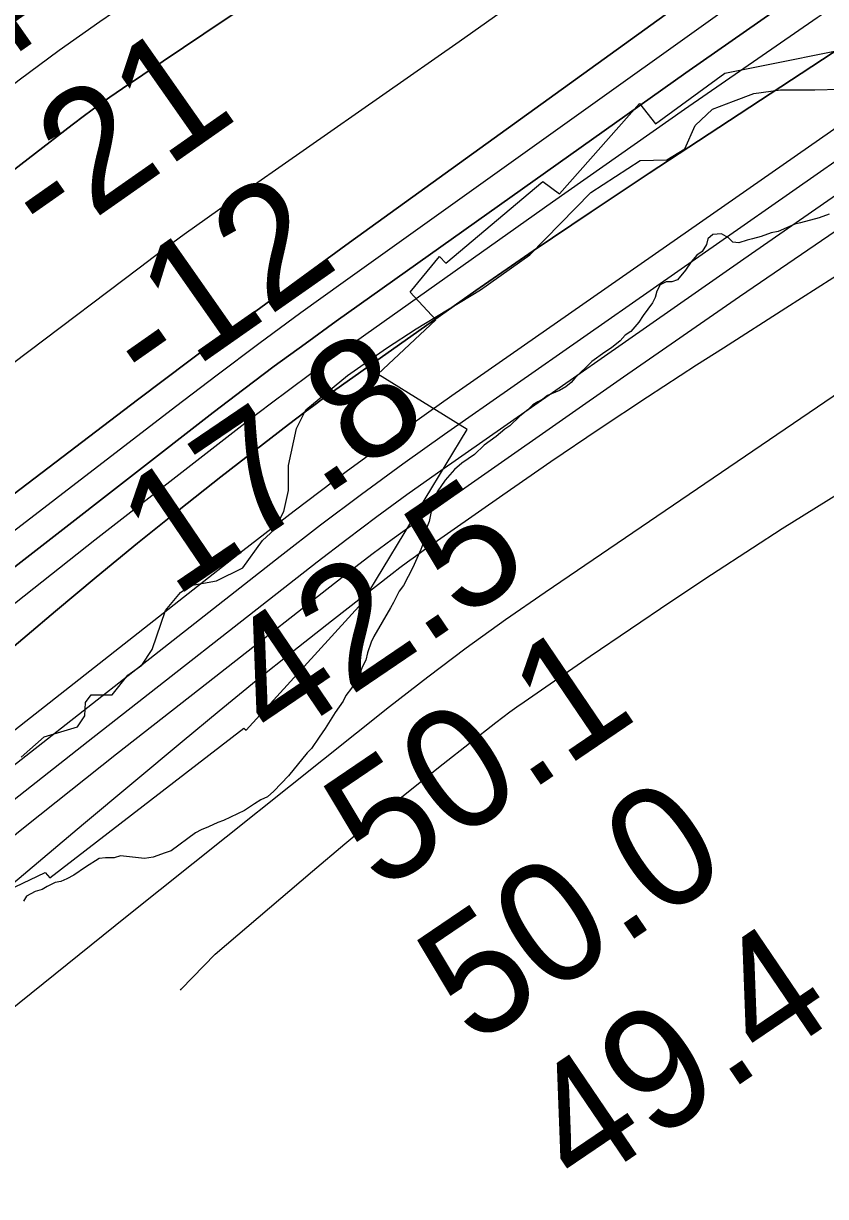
# Model space of a CAD drawing. Extents: x 3177385 to 3215275, y 903885 to 929304.
# Drawn here: x 3204186 to 3204632, y 916506 to 917158 of the extents above; entities that cross this region are included whole.
import ezdxf

# ---------------------------------------------------------------- set-up
doc = ezdxf.new("R2010")
doc.units = 0
for name, color, linetype in [('V-RIVR-EDGE', 7, 'Continuous'), ('V-RIVR-RANG', 7, 'Continuous'), ('V-RRAP-RVMT', 7, 'Continuous'), ('V-SITE-VEGE', 7, 'Continuous'), ('V-TOPO-DPTH', 7, 'Continuous'), ('V-TOPO-MAJR', 7, 'Continuous'), ('V-TOPO-MINR', 7, 'Continuous'), ('V-TOPO-WATR', 7, 'Continuous')]:
    doc.layers.add(name, color=color, linetype=linetype)

msp = doc.modelspace()

# ---------------------------------------------------------------- linework, layer by layer
at = {"layer": 'V-RIVR-EDGE'}
msp.add_lwpolyline([(3204184.49, 916750.24), (3204197.13, 916761.51), (3204215.83, 916767.12), (3204219.76, 916773.19), (3204220.21, 916780.58), (3204223.26, 916784.92), (3204235, 916784.89), (3204243.72, 916795.74), (3204251.56, 916801.37), (3204257.23, 916810.05), (3204264.67, 916831.76), (3204272.96, 916841.74), (3204278.62, 916845.64), (3204292.97, 916848.21), (3204307.77, 916855.56), (3204318.67, 916870.75), (3204325.21, 916876.82), (3204330.45, 916886.8), (3204333.08, 916898.53), (3204333.12, 916912.44), (3204337.52, 916932.86), (3204342.76, 916943.28), (3204365.84, 916962.35), (3204387.61, 916977.51), (3204404.16, 916988.34), (3204439.86, 917009.98), (3204467.29, 917029.48), (3204501.28, 917064.17), (3204528.71, 917081.92), (3204543.49, 917082.32), (3204553.5, 917088.38), (3204559.18, 917101.4), (3204568.77, 917110.51), (3204580.52, 917114.83), (3204591.83, 917119.15), (3204606.61, 917121.28), (3204625.74, 917121.24), (3204639.65, 917121.64)], dxfattribs=at)
at = {"layer": 'V-RRAP-RVMT'}
msp.add_lwpolyline([(3204076.26, 916628.05), (3204197.72, 916686.1), (3204200.28, 916683.12), (3204308.24, 916766.35), (3204309.54, 916765.25), (3204374.07, 916835.99), (3204432.52, 916932.34), (3204382.68, 916963.17), (3204415.07, 916993.36), (3204400.73, 917008.73), (3204417.1, 917028.46), (3204420.53, 917024.78), (3204474.48, 917070.2), (3204483.83, 917063.43), (3204528.23, 917113.54), (3204537.2, 917102.33), (3204575.68, 917130.48), (3204662.66, 917147.92)], dxfattribs=at)
at = {"layer": 'V-SITE-VEGE'}
for p, q in [((3204614.63, 917046.61), (3204605.31, 917042.46)), ((3204617.74, 917047.3), (3204614.63, 917046.61)), ((3204628.1, 917050.06), (3204617.74, 917047.3)), ((3204633.63, 917052.13), (3204628.1, 917050.06)), ((3204569.04, 917040.73), (3204566.28, 917038.32)), ((3204573.88, 917041.08), (3204569.04, 917040.73)), ((3204577.68, 917039.01), (3204573.88, 917041.08)), ((3204595.98, 917039.7), (3204591.15, 917038.32)), ((3204601.51, 917041.77), (3204595.98, 917039.7)), ((3204605.31, 917042.46), (3204601.51, 917041.77)), ((3204565.59, 917035.21), (3204563.17, 917031.41)), ((3204566.28, 917038.32), (3204565.59, 917035.21)), ((3204580.1, 917036.59), (3204577.68, 917039.01)), ((3204583.55, 917036.24), (3204580.1, 917036.59)), ((3204588.04, 917037.62), (3204583.55, 917036.24)), ((3204591.15, 917038.32), (3204588.04, 917037.62)), ((3204560.06, 917029.33), (3204556.96, 917025.53)), ((3204563.17, 917031.41), (3204560.06, 917029.33)), ((3204553.85, 917021.04), (3204549.36, 917015.52)), ((3204556.96, 917025.53), (3204553.85, 917021.04)), ((3204543.14, 917014.48), (3204539.69, 917012.76)), ((3204546.25, 917014.48), (3204543.14, 917014.48)), ((3204549.36, 917015.52), (3204546.25, 917014.48)), ((3204537.96, 917009.3), (3204536.93, 917005.85)), ((3204539.69, 917012.76), (3204537.96, 917009.3)), ((3204535.54, 917002.74), (3204530.36, 916995.83)), ((3204536.93, 917005.85), (3204535.54, 917002.74)), ((3204530.36, 916995.83), (3204527.95, 916992.03)), ((3204527.95, 916992.03), (3204523.46, 916986.85)), ((3204517.59, 916981.67), (3204512.75, 916977.87)), ((3204520.35, 916984.78), (3204517.59, 916981.67)), ((3204523.46, 916986.85), (3204520.35, 916984.78)), ((3204508.95, 916975.45), (3204501.7, 916970.27)), ((3204512.75, 916977.87), (3204508.95, 916975.45)), ((3204501.7, 916970.27), (3204492.37, 916960.94)), ((3204487.2, 916956.11), (3204483.74, 916954.04)), ((3204490.3, 916958.53), (3204487.2, 916956.11)), ((3204492.37, 916960.94), (3204490.3, 916958.53)), ((3204474.42, 916949.2), (3204471.65, 916947.82)), ((3204477.18, 916951.27), (3204474.42, 916949.2)), ((3204483.74, 916954.04), (3204477.18, 916951.27)), ((3204466.13, 916943.33), (3204461.64, 916939.88)), ((3204468.89, 916946.09), (3204466.13, 916943.33)), ((3204471.65, 916947.82), (3204468.89, 916946.09)), ((3204461.64, 916939.88), (3204456.12, 916934.35)), ((3204448.52, 916928.48), (3204441.95, 916923.64)), ((3204453.35, 916932.62), (3204448.52, 916928.48)), ((3204456.12, 916934.35), (3204453.35, 916932.62)), ((3204441.95, 916923.64), (3204436.43, 916918.46)), ((3204436.43, 916918.46), (3204429.52, 916913.62)), ((3204425.38, 916910.17), (3204420.2, 916904.3)), ((3204429.52, 916913.62), (3204425.38, 916910.17)), ((3204420.2, 916904.3), (3204415.71, 916897.74)), ((3204415.71, 916897.74), (3204413.63, 916893.24)), ((3204413.63, 916893.24), (3204411.22, 916881.16)), ((3204409.49, 916876.67), (3204407.77, 916868.72)), ((3204411.22, 916881.16), (3204409.49, 916876.67)), ((3204406.73, 916865.61), (3204402.24, 916855.6)), ((3204407.77, 916868.72), (3204406.73, 916865.61)), ((3204402.24, 916855.6), (3204397.06, 916845.58)), ((3204397.06, 916845.58), (3204394.64, 916842.47)), ((3204394.64, 916842.47), (3204391.53, 916836.26)), ((3204389.81, 916833.15), (3204380.48, 916817.26)), ((3204391.53, 916836.26), (3204389.81, 916833.15)), ((3204379.1, 916814.15), (3204377.03, 916808.28)), ((3204380.48, 916817.26), (3204379.1, 916814.15)), ((3204377.03, 916808.28), (3204376, 916804.14)), ((3204374.27, 916800.68), (3204372.89, 916797.23)), ((3204376, 916804.14), (3204374.27, 916800.68)), ((3204370.12, 916792.05), (3204368.05, 916788.59)), ((3204372.89, 916797.23), (3204370.12, 916792.05)), ((3204368.05, 916788.59), (3204364.94, 916784.45)), ((3204363.56, 916781.34), (3204359.07, 916775.12)), ((3204364.94, 916784.45), (3204363.56, 916781.34)), ((3204359.07, 916775.12), (3204353.55, 916766.14)), ((3204353.55, 916766.14), (3204350.09, 916761.31)), ((3204350.09, 916761.31), (3204345.95, 916755.09)), ((3204343.53, 916752.67), (3204333.17, 916739.89)), ((3204345.95, 916755.09), (3204343.53, 916752.67)), ((3204333.17, 916739.89), (3204324.88, 916731.26)), ((3204317.63, 916726.42), (3204314.18, 916724.35)), ((3204321.43, 916728.15), (3204317.63, 916726.42)), ((3204324.88, 916731.26), (3204321.43, 916728.15)), ((3204308.65, 916720.55), (3204296.91, 916715.02)), ((3204314.18, 916724.35), (3204308.65, 916720.55)), ((3204293.8, 916713.98), (3204288.62, 916711.57)), ((3204296.91, 916715.02), (3204293.8, 916713.98)), ((3204281.37, 916708.11), (3204267.9, 916698.1)), ((3204284.48, 916709.84), (3204281.37, 916708.11)), ((3204288.62, 916711.57), (3204284.48, 916709.84)), ((3204227.83, 916693.95), (3204220.24, 916689.11)), ((3204231.29, 916694.3), (3204227.83, 916693.95)), ((3204236.13, 916694.3), (3204231.29, 916694.3)), ((3204239.58, 916695.33), (3204236.13, 916694.3)), ((3204253.05, 916693.95), (3204239.58, 916695.33)), ((3204257.88, 916694.64), (3204253.05, 916693.95)), ((3204264.45, 916697.06), (3204257.88, 916694.64)), ((3204267.9, 916698.1), (3204264.45, 916697.06)), ((3204220.24, 916689.11), (3204213.68, 916684.62)), ((3204206.42, 916681.17), (3204203.31, 916680.48)), ((3204209.88, 916682.55), (3204206.42, 916681.17)), ((3204213.68, 916684.62), (3204209.88, 916682.55)), ((3204192.26, 916675.64), (3204187.43, 916672.88)), ((3204196.06, 916676.68), (3204192.26, 916675.64)), ((3204198.83, 916678.4), (3204196.06, 916676.68)), ((3204203.31, 916680.48), (3204198.83, 916678.4)), ((3204187.43, 916672.88), (3204185.7, 916670.11))]:
    msp.add_line(p, q, dxfattribs=at)
at = {"layer": 'V-TOPO-DPTH'}
for points in [[(3203485.74, 916437.79), (3203832.61, 916705.15), (3203906.03, 916761.55), (3203979.57, 916817.79), (3204053.28, 916873.8), (3204127.11, 916929.66), (3204249.99, 917022.31), (3204262.52, 917031.65), (3204275.12, 917040.91), (3204287.82, 917050.02), (3204300.59, 917059.05), (3204427.91, 917148.03), (3204504.05, 917201.93), (3204579.75, 917256.44), (3204654.79, 917311.86), (3204729.38, 917367.88), (3205386.13, 917867.33), (3205404.23, 917881.36), (3205422.15, 917895.61), (3205439.81, 917910.19), (3205457.29, 917924.98), (3205621.69, 918066.77), (3205720.83, 918153.08)], [(3203485.74, 916437.79), (3203832.61, 916705.15), (3203906.03, 916761.55), (3203979.57, 916817.79), (3204053.28, 916873.8), (3204127.11, 916929.66), (3204249.99, 917022.31), (3204262.52, 917031.65), (3204275.12, 917040.91), (3204287.82, 917050.02), (3204300.59, 917059.05), (3204427.91, 917148.03), (3204504.05, 917201.93), (3204579.75, 917256.44), (3204654.79, 917311.86), (3204729.38, 917367.88), (3205386.13, 917867.33), (3205404.23, 917881.36), (3205422.15, 917895.61), (3205439.81, 917910.19), (3205457.29, 917924.98), (3205621.69, 918066.77), (3205720.83, 918153.08)], [(3205744.81, 918071), (3205486.87, 917852.88), (3205479.34, 917846.64), (3205471.75, 917840.49), (3205464.04, 917834.49), (3205456.25, 917828.58), (3205324.24, 917730.26), (3205250.28, 917675.43), (3205176.14, 917620.83), (3205101.76, 917566.57), (3205027.21, 917512.53), (3204367.09, 917036.31), (3204337.4, 917014.71), (3204307.82, 916992.97), (3204278.41, 916970.99), (3204249.12, 916948.86), (3203745.44, 916565.36), (3203698.81, 916529.64), (3203652.33, 916493.74)], [(3205744.81, 918071), (3205486.87, 917852.88), (3205479.34, 917846.64), (3205471.75, 917840.49), (3205464.04, 917834.49), (3205456.25, 917828.58), (3205324.24, 917730.26), (3205250.28, 917675.43), (3205176.14, 917620.83), (3205101.76, 917566.57), (3205027.21, 917512.53), (3204367.09, 917036.31), (3204337.4, 917014.71), (3204307.82, 916992.97), (3204278.41, 916970.99), (3204249.12, 916948.86), (3203745.44, 916565.36), (3203698.81, 916529.64), (3203652.33, 916493.74)], [(3203840.48, 916476.96), (3203939.84, 916556.26), (3204039.51, 916635.16), (3204139.39, 916713.8), (3204328.36, 916861.97), (3204350.9, 916879.35), (3204373.63, 916896.47), (3204396.65, 916913.22), (3204419.85, 916929.71), (3204652.27, 917092.02), (3204791.95, 917189.29), (3204931.81, 917286.31), (3205071.92, 917382.96), (3205212.21, 917479.35), (3205514.57, 917686.52), (3205543.94, 917707.14), (3205572.99, 917728.2), (3205601.55, 917749.91), (3205629.79, 917772.06), (3205653.66, 917791.22), (3205693.31, 917823.6)], [(3204798.38, 917477.87), (3204597.04, 917350.73), (3204558.95, 917326.74), (3204520.84, 917302.79), (3204482.67, 917278.92), (3204444.48, 917255.11), (3204440.49, 917252.62), (3204404.39, 917229.89), (3204368.46, 917206.9), (3204332.77, 917183.53), (3204297.25, 917159.91), (3204240.86, 917121.96), (3204233.71, 917117.05), (3204226.62, 917112.04), (3204219.64, 917106.91), (3204212.71, 917101.68), (3204153.82, 917056.32), (3204117.58, 917028.23), (3204081.46, 917000), (3204045.5, 916971.56), (3204009.66, 916942.97), (3203424.26, 916473.08)], [(3203424.26, 916473.08), (3204009.66, 916942.97), (3204045.5, 916971.56), (3204081.46, 917000), (3204117.58, 917028.23), (3204153.82, 917056.32), (3204212.71, 917101.68), (3204219.64, 917106.91), (3204226.62, 917112.04), (3204233.71, 917117.05), (3204240.86, 917121.96), (3204297.25, 917159.91), (3204332.77, 917183.53), (3204368.46, 917206.9), (3204404.39, 917229.89), (3204440.49, 917252.62), (3204444.48, 917255.11), (3204482.67, 917278.92), (3204520.84, 917302.79), (3204558.95, 917326.74), (3204597.04, 917350.73), (3204798.38, 917477.87)], [(3203527.4, 916316.76), (3203815.21, 916560.68), (3203898.63, 916630.44), (3203982.63, 916699.46), (3204067.54, 916767.39), (3204153.03, 916834.58), (3204291.26, 916941.77), (3204308.17, 916954.71), (3204325.18, 916967.51), (3204342.35, 916980.09), (3204359.63, 916992.54), (3204554.11, 917130.72), (3204669.24, 917211.35)], [(3204669.24, 917211.35), (3204554.11, 917130.72), (3204359.63, 916992.54), (3204342.35, 916980.09), (3204325.18, 916967.51), (3204308.17, 916954.71), (3204291.26, 916941.77), (3204153.03, 916834.58), (3204067.54, 916767.39), (3203982.63, 916699.46), (3203898.63, 916630.44), (3203815.21, 916560.68), (3203527.4, 916316.76)], [(3203790.97, 916482.52), (3203970.9, 916634.66), (3204017.21, 916673.81), (3204063.51, 916712.97), (3204109.82, 916752.14), (3204156.12, 916791.3), (3204203.47, 916831.36), (3204226.21, 916850.36), (3204249.1, 916869.16), (3204272.22, 916887.68), (3204295.5, 916906.01), (3204333.01, 916935.18), (3204337.67, 916938.75), (3204342.37, 916942.29), (3204347.1, 916945.76), (3204351.87, 916949.19), (3204405.53, 916987.32), (3204437.27, 917009.61), (3204469.17, 917031.66), (3204501.31, 917053.36), (3204533.61, 917074.83), (3204572.31, 917100.23), (3204624.08, 917134.21), (3204675.87, 917168.17)], [(3204675.87, 917168.17), (3204624.08, 917134.21), (3204572.31, 917100.23), (3204533.61, 917074.83), (3204501.31, 917053.36), (3204469.17, 917031.66), (3204437.27, 917009.61), (3204405.53, 916987.32), (3204351.87, 916949.19), (3204347.1, 916945.76), (3204342.37, 916942.29), (3204337.67, 916938.75), (3204333.01, 916935.18), (3204295.5, 916906.01), (3204272.22, 916887.68), (3204249.1, 916869.16), (3204226.21, 916850.36), (3204203.47, 916831.36), (3204156.12, 916791.3), (3204109.82, 916752.14), (3204063.51, 916712.97), (3204017.21, 916673.81), (3203970.9, 916634.66), (3203790.97, 916482.52)]]:
    msp.add_lwpolyline(points, dxfattribs=at)
at = {"layer": 'V-TOPO-MAJR'}
for points in [[(3204658.42, 917447.37), (3204544.74, 917371.96), (3204431.34, 917296.11), (3204251.02, 917174.77), (3204228.17, 917159.04), (3204205.54, 917143), (3204183.26, 917126.49), (3204161.2, 917109.66), (3203969.55, 916960.23), (3203869.45, 916882.4), (3203769.21, 916804.74), (3203668.78, 916727.34), (3203568.21, 916650.11), (3203403.87, 916524.26)], [(3203900.88, 916439.57), (3204028.99, 916550.99), (3204076.23, 916591.83), (3204123.63, 916632.49), (3204171.27, 916672.88), (3204219.06, 916713.08), (3204273.87, 916758.92), (3204294.46, 916775.96), (3204315.16, 916792.86), (3204336.03, 916809.55), (3204357.02, 916826.1), (3204390.65, 916852.34), (3204394.93, 916855.62), (3204399.24, 916858.87), (3204403.61, 916862.04), (3204408.01, 916865.16), (3204452.28, 916896.1), (3204478.95, 916914.51), (3204505.75, 916932.7), (3204532.77, 916950.58), (3204559.93, 916968.24), (3204574.88, 916977.84), (3204609.68, 917000.06), (3204644.56, 917022.16)]]:
    msp.add_lwpolyline(points, dxfattribs=at)
at = {"layer": 'V-TOPO-MINR'}
for points in [[(3203485.74, 916437.79), (3203832.61, 916705.15), (3203906.03, 916761.55), (3203979.57, 916817.79), (3204053.28, 916873.8), (3204127.11, 916929.66), (3204249.99, 917022.31), (3204262.52, 917031.65), (3204275.12, 917040.91), (3204287.82, 917050.02), (3204300.59, 917059.05), (3204427.91, 917148.03), (3204504.05, 917201.93), (3204579.75, 917256.44), (3204654.79, 917311.86), (3204729.38, 917367.88), (3205386.13, 917867.33), (3205404.23, 917881.36), (3205422.15, 917895.61), (3205439.81, 917910.19), (3205457.29, 917924.98), (3205621.69, 918066.77), (3205720.83, 918153.08)], [(3203652.33, 916493.74), (3203698.81, 916529.64), (3203745.44, 916565.36), (3204249.12, 916948.86), (3204278.41, 916970.99), (3204307.82, 916992.97), (3204337.4, 917014.71), (3204367.09, 917036.31), (3205027.21, 917512.53), (3205101.76, 917566.57), (3205176.14, 917620.83), (3205250.28, 917675.43), (3205324.24, 917730.26), (3205456.25, 917828.58), (3205464.04, 917834.49), (3205471.75, 917840.49), (3205479.34, 917846.64), (3205486.87, 917852.88), (3205744.81, 918071)], [(3203655.14, 916463.75), (3203740.78, 916533.25), (3203826.85, 916602.22), (3203913.55, 916670.38), (3204000.68, 916738.01), (3204270.24, 916945.25), (3204293.33, 916962.81), (3204316.53, 916980.2), (3204339.92, 916997.35), (3204363.43, 917014.33), (3204697.51, 917253.04), (3204829.96, 917347.33), (3204962.62, 917441.32), (3205095.61, 917534.84), (3205228.82, 917628.05), (3205450.55, 917782.62), (3205472.94, 917798.48), (3205495.17, 917814.55), (3205517.16, 917830.94), (3205539, 917847.54), (3205609.52, 917901.99), (3205666.17, 917946.4), (3205722.37, 917991.34)], [(3203819.8, 916481.27), (3203891.69, 916538.11), (3203963.67, 916594.83), (3204307.64, 916865.13), (3204336.25, 916887.22), (3204365.11, 916908.99), (3204394.34, 916930.26), (3204423.81, 916951.2), (3204826.59, 917232.27), (3204948.55, 917317.52), (3205070.42, 917402.91), (3205192.15, 917488.5), (3205313.79, 917574.21), (3205518.87, 917718.98), (3205537.74, 917732.62), (3205556.4, 917746.54), (3205574.74, 917760.88), (3205592.87, 917775.49), (3205722.31, 917882.24)], [(3203840.48, 916476.96), (3203939.84, 916556.26), (3204039.51, 916635.16), (3204139.39, 916713.8), (3204328.36, 916861.97), (3204350.9, 916879.35), (3204373.63, 916896.47), (3204396.65, 916913.22), (3204419.85, 916929.71), (3204652.27, 917092.02), (3204791.95, 917189.29), (3204931.81, 917286.31), (3205071.92, 917382.96), (3205212.21, 917479.35), (3205514.57, 917686.52), (3205543.94, 917707.14), (3205572.99, 917728.2), (3205601.55, 917749.91), (3205629.79, 917772.06), (3205653.66, 917791.22), (3205693.31, 917823.6)], [(3203963.3, 916435.11), (3204056.32, 916511.18), (3204149.75, 916586.73), (3204243.46, 916661.93), (3204389.31, 916778.32), (3204410.49, 916794.83), (3204431.91, 916811), (3204453.71, 916826.68), (3204475.74, 916842.03), (3204662.61, 916969.04), (3204778.17, 917047.77), (3204893.61, 917126.68), (3205008.86, 917205.86), (3205124, 917285.22), (3205583.27, 917602.54), (3205614.63, 917624.8), (3205645.61, 917647.56), (3205676.01, 917671.08)], [(3203424.26, 916473.08), (3204009.66, 916942.97), (3204045.5, 916971.56), (3204081.46, 917000), (3204117.58, 917028.23), (3204153.82, 917056.32), (3204212.71, 917101.68), (3204219.64, 917106.91), (3204226.62, 917112.04), (3204233.71, 917117.05), (3204240.86, 917121.96), (3204297.25, 917159.91), (3204332.77, 917183.53), (3204368.46, 917206.9), (3204404.39, 917229.89), (3204440.49, 917252.62), (3204444.48, 917255.11), (3204482.67, 917278.92), (3204520.84, 917302.79), (3204558.95, 917326.74), (3204597.04, 917350.73), (3204798.38, 917477.87)], [(3203527.4, 916316.76), (3203815.21, 916560.68), (3203898.63, 916630.44), (3203982.63, 916699.46), (3204067.54, 916767.39), (3204153.03, 916834.58), (3204291.26, 916941.77), (3204308.17, 916954.71), (3204325.18, 916967.51), (3204342.35, 916980.09), (3204359.63, 916992.54), (3204554.11, 917130.72), (3204669.24, 917211.35)], [(3203757.07, 916479.84), (3203790.84, 916508.63), (3204012.94, 916698), (3204065.38, 916742.1), (3204118.2, 916785.71), (3204171.61, 916828.61), (3204225.41, 916871.02), (3204312.15, 916938.45), (3204322.93, 916946.72), (3204333.78, 916954.89), (3204344.73, 916962.92), (3204355.75, 916970.86), (3204479.82, 917059.02), (3204553.24, 917110.51), (3204627.07, 917161.39), (3204701.52, 917211.35)], [(3203903.58, 916505.66), (3203982.71, 916569.52), (3204062.06, 916633.09), (3204141.75, 916696.23), (3204221.66, 916759.1), (3204349.1, 916858.79), (3204365.56, 916871.46), (3204382.16, 916883.95), (3204398.96, 916896.16), (3204415.89, 916908.2), (3204586.31, 917027.3), (3204688.79, 917098.38)], [(3203569, 916208.15), (3204085.98, 916630.39), (3204136.27, 916671.18), (3204186.74, 916711.75), (3204237.48, 916751.99), (3204288.39, 916792), (3204369.86, 916855.58), (3204380.24, 916863.55), (3204390.7, 916871.41), (3204401.28, 916879.1), (3204411.95, 916886.68), (3204519.3, 916961.7), (3204583.91, 917006.4), (3204648.8, 917050.68)], [(3204545.69, 916836.76), (3204568.32, 916851.75), (3204591.03, 916866.6), (3204607.52, 916877.29), (3204638.86, 916896.83), (3204670.63, 916915.62), (3204703.04, 916933.27), (3204729.4, 916946.84)], [(3204272.95, 916620.72), (3204273.4, 916621.31), (3204292.27, 916640.66), (3204346.39, 916686.92), (3204364.35, 916702.07), (3204382.43, 916717.08), (3204400.7, 916731.85), (3204419.1, 916746.48), (3204448.4, 916769.48), (3204452.26, 916772.45), (3204456.16, 916775.38), (3204460.12, 916778.23), (3204464.11, 916781.04), (3204500.78, 916806.29), (3204523.19, 916821.59), (3204545.69, 916836.76)]]:
    msp.add_lwpolyline(points, dxfattribs=at)
at = {"layer": 'V-TOPO-WATR'}
msp.add_lwpolyline([(3203790.97, 916482.52), (3203970.9, 916634.66), (3204017.21, 916673.81), (3204063.51, 916712.97), (3204109.82, 916752.14), (3204156.12, 916791.3), (3204203.47, 916831.36), (3204226.21, 916850.36), (3204249.1, 916869.16), (3204272.22, 916887.68), (3204295.5, 916906.01), (3204333.01, 916935.18), (3204337.67, 916938.75), (3204342.37, 916942.29), (3204347.1, 916945.76), (3204351.87, 916949.19), (3204405.53, 916987.32), (3204437.27, 917009.61), (3204469.17, 917031.66), (3204501.31, 917053.36), (3204533.61, 917074.83), (3204572.31, 917100.23), (3204624.08, 917134.21), (3204675.87, 917168.17)], dxfattribs=at)

# ---------------------------------------------------------------- texts
at = {"layer": 'V-RIVR-RANG'}
for s, rotation, p in [('-40', 35.01917, (3204134.32, 917107.7)), ('-21', 35.01917, (3204200.16, 917031.74)), ('-12', 35.01917, (3204256.71, 916949.27)), ('17.8', 34.14833, (3204269.47, 916838.32)), ('42.5', 34.14833, (3204325.81, 916755.7)), ('50.1', 34.14833, (3204384.11, 916674.41)), ('50.0', 34.14833, (3204436.07, 916588.83)), ('49.4', 34.14833, (3204494.81, 916507.83))]:
    msp.add_text(s, height=67, rotation=rotation, dxfattribs=at).set_placement(p)

doc.saveas('drawing.dxf')
